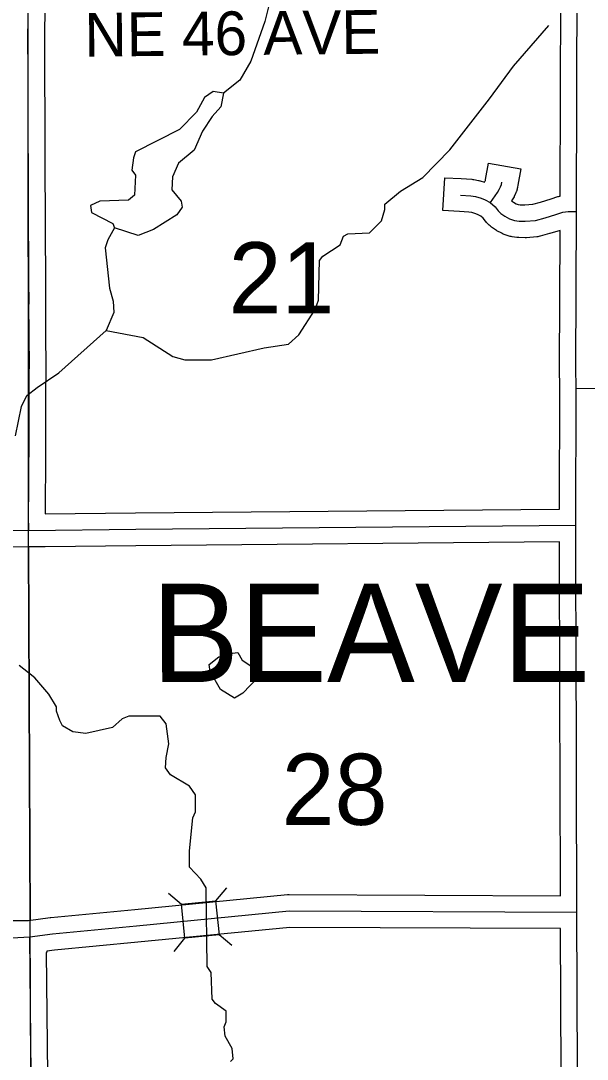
# Model space of a CAD drawing. Extents: x -1403959 to 81668, y -1400582 to 11018.
# Drawn here: x 8160.6 to 8260.8, y 8431.2 to 8614.9 of the extents above; entities that cross this region are included whole.
import ezdxf

# ---------------------------------------------------------------- set-up
doc = ezdxf.new("R2010")
doc.units = 0
for name, color, linetype in [('tdCiCoBndryTxt', 7, 'Continuous'), ('tdCiRROwnerTxt', 7, 'Continuous'), ('tdCiSecText', 7, 'Continuous'), ('tdCiSectLine', 7, 'Continuous'), ('tdCoCityStreetMajor', 7, 'Continuous'), ('tdCoClipBndry', 7, 'Continuous'), ('tdCoCoBndryPart', 7, 'Continuous'), ('tdCoSectLinePart', 7, 'Continuous'), ('tdCoSectNmbr', 7, 'Continuous'), ('tdCoSurfBitum', 7, 'Continuous'), ('tdCoTwpNameTxt', 7, 'Continuous')]:
    doc.layers.add(name, color=color, linetype=linetype)

msp = doc.modelspace()

# ---------------------------------------------------------------- linework, layer by layer
at = {"layer": 'tdCiCoBndryTxt'}
for points in [[(8259.11, 8428.96), (8258.99, 8457.22), (8258.92, 8481.35), (8258.88, 8493.03), (8258.88, 8494.15), (8258.84, 8495.15), (8258.8, 8525.64), (8258.85, 8549.73), (8258.85, 8549.86), (8258.81, 8553.59), (8258.9, 8581.14), (8259.03, 8622.38)], [(8162.04, 8524.71), (8162.02, 8527.43), (8162.04, 8532.05), (8162.08, 8534.09), (8162.08, 8535.35), (8162.08, 8536.12), (8162.1, 8539.21), (8162.12, 8540.98), (8162.1, 8545.77), (8162.12, 8548), (8162.12, 8550.24), (8162.14, 8551.71), (8162.16, 8554.8), (8162.1, 8558.19), (8162.12, 8560.98), (8162.08, 8563.23), (8162.1, 8566.23), (8162.08, 8567.62), (8162.08, 8572.14), (8162.04, 8574.45), (8162.02, 8577.43), (8162.02, 8580.22), (8162.02, 8582.33), (8162, 8586.69), (8161.97, 8596.21), (8161.97, 8600.29), (8161.95, 8602.47), (8161.95, 8607.03), (8161.91, 8610.86), (8161.95, 8616.17)], [(8258.85, 8549.86), (8290.69, 8549.96), (8308.92, 8550), (8323.57, 8550.03), (8351.93, 8550.07), (8352.72, 8550.07), (8353.19, 8550.07), (8353.67, 8550.11), (8354.14, 8550.19), (8354.6, 8550.31), (8355.04, 8550.47), (8355.47, 8550.67)], [(8065.35, 8524.76), (8071.39, 8524.81), (8162.04, 8524.71)], [(8162.04, 8524.71), (8180.96, 8524.93), (8258.8, 8525.64)], [(8162.21, 8452.85), (8166.25, 8453.41), (8181.08, 8454.81), (8208.11, 8457.44), (8258.99, 8457.22)], [(8109.56, 8452.25), (8154.79, 8452.43), (8162.21, 8452.85)], [(8162.48, 8428.42), (8162.21, 8452.85)]]:
    msp.add_lwpolyline(points, dxfattribs=at)
at = {"layer": 'tdCiRROwnerTxt'}
for points in [[(8243.68, 8582.74), (8244.13, 8583.34), (8244.91, 8584.48), (8245.26, 8585.01), (8245.49, 8585.53), (8245.62, 8585.94), (8245.68, 8586.31)], [(8238.37, 8584.05), (8240.2, 8583.94), (8241.06, 8583.78), (8242.07, 8583.48), (8242.76, 8583.19), (8243.66, 8582.71), (8244.51, 8581.94), (8245.05, 8581.27), (8245.54, 8580.77), (8246.23, 8580.3), (8247.07, 8579.84), (8247.94, 8579.53), (8248.74, 8579.42), (8249.85, 8579.41), (8251.68, 8579.55), (8253.35, 8580.03), (8255.26, 8580.62), (8256.49, 8581), (8257.42, 8581.12), (8258.9, 8581.14)], [(8243.66, 8582.71), (8243.68, 8582.74)], [(8258.9, 8581.14), (8258.9, 8581.14)]]:
    msp.add_lwpolyline(points, dxfattribs=at)
at = {"layer": 'tdCiSecText'}
for points in [[(8197.03, 8461.55), (8195.1, 8459.22), (8195.69, 8453.19)], [(8186.75, 8460.55), (8189.08, 8458.63), (8195.1, 8459.22)], [(8187.74, 8450.27), (8189.67, 8452.61), (8189.08, 8458.63)], [(8197.98, 8451.31), (8195.69, 8453.19), (8189.67, 8452.61)]]:
    msp.add_lwpolyline(points, dxfattribs=at)
at = {"layer": 'tdCiSectLine'}
for points in [[(8164.93, 8527.65), (8180.93, 8527.83), (8180.94, 8527.83), (8255.9, 8528.51), (8255.9, 8528.54), (8255.91, 8528.54), (8255.95, 8549.57), (8255.95, 8549.84), (8255.91, 8553.56), (8255.91, 8553.59), (8255.91, 8553.6), (8255.99, 8577.8), (8254.21, 8577.25), (8254.15, 8577.24), (8252.48, 8576.76), (8252.43, 8576.75), (8252.25, 8576.7), (8252.06, 8576.67), (8251.91, 8576.66), (8250.08, 8576.51), (8250.04, 8576.51), (8249.85, 8576.5), (8249.81, 8576.5), (8248.7, 8576.52), (8248.55, 8576.53), (8248.36, 8576.55), (8248.34, 8576.55), (8247.54, 8576.66), (8247.38, 8576.69), (8247.19, 8576.73), (8247.01, 8576.79), (8247, 8576.79), (8246.12, 8577.09), (8245.96, 8577.15), (8245.79, 8577.23), (8245.68, 8577.29), (8244.83, 8577.75), (8244.77, 8577.78), (8244.61, 8577.88), (8244.57, 8577.92), (8243.88, 8578.39), (8243.78, 8578.47), (8243.63, 8578.59), (8243.49, 8578.72), (8243, 8579.22), (8242.87, 8579.35), (8242.79, 8579.44), (8242.38, 8579.95), (8241.98, 8580.32), (8241.52, 8580.56), (8241.1, 8580.74), (8240.38, 8580.96), (8239.85, 8581.05), (8238.19, 8581.15), (8235.3, 8581.33), (8235.64, 8587.12), (8238.54, 8586.95), (8240.37, 8586.84), (8240.39, 8586.84), (8240.58, 8586.82), (8240.73, 8586.79), (8241.58, 8586.63), (8241.62, 8586.63), (8241.81, 8586.58), (8241.88, 8586.56), (8242.65, 8586.33), (8242.71, 8586.42), (8242.78, 8586.56), (8242.79, 8586.62), (8242.83, 8586.81), (8243.32, 8589.67), (8249.04, 8588.67), (8248.54, 8585.81), (8248.48, 8585.45), (8248.47, 8585.38), (8248.42, 8585.19), (8248.39, 8585.09), (8248.27, 8584.68), (8248.24, 8584.6), (8248.18, 8584.42), (8248.14, 8584.33), (8247.9, 8583.8), (8247.86, 8583.72), (8247.77, 8583.55), (8247.67, 8583.4), (8247.41, 8583.01), (8247.41, 8583.01), (8247.76, 8582.77), (8248.25, 8582.5), (8248.62, 8582.37), (8248.96, 8582.32), (8249.76, 8582.31), (8251.16, 8582.42), (8252.53, 8582.81), (8254.4, 8583.39), (8255.62, 8583.77), (8255.73, 8583.8), (8255.92, 8583.84), (8256, 8583.86), (8256.01, 8584.05), (8256.12, 8619.46)], [(8164.87, 8618.61), (8164.81, 8610.87), (8164.85, 8607.06), (8164.85, 8607.03), (8164.85, 8602.48), (8164.87, 8600.32), (8164.87, 8600.29), (8164.87, 8596.21), (8164.91, 8586.7), (8164.93, 8582.35), (8164.93, 8582.33), (8164.93, 8577.44), (8164.94, 8574.49), (8164.98, 8572.19), (8164.98, 8572.14), (8164.98, 8567.64), (8165, 8566.27), (8165, 8566.23), (8165, 8566.21), (8164.98, 8563.25), (8165.02, 8561.03), (8165.02, 8560.98), (8165.02, 8560.96), (8165, 8558.21), (8165.06, 8554.85), (8165.06, 8554.8), (8165.06, 8554.78), (8165.04, 8551.69), (8165.04, 8551.67), (8165.02, 8550.22), (8165.02, 8548), (8165.02, 8547.98), (8165, 8545.77), (8165.02, 8540.99), (8165.02, 8540.98), (8165.02, 8540.95), (8165, 8539.18), (8164.98, 8536.11), (8164.98, 8534.09), (8164.98, 8534.04), (8164.94, 8532.02), (8164.93, 8527.65)], [(8159.28, 8455.72), (8162, 8455.75), (8165.86, 8456.28), (8165.87, 8456.28), (8165.98, 8456.29), (8180.8, 8457.7), (8207.83, 8460.32), (8207.92, 8460.33), (8208.11, 8460.34), (8208.12, 8460.34), (8256.08, 8460.13), (8256.02, 8481.34), (8255.98, 8493.02), (8255.98, 8493.03), (8255.98, 8494.09), (8255.94, 8495.03), (8255.94, 8495.14), (8255.9, 8522.71), (8180.99, 8522.03), (8164.95, 8521.85), (8164.95, 8521.83), (8164.94, 8521.83), (8164.94, 8521.81), (8162.05, 8521.81), (8159.17, 8521.78)], [(8256.21, 8428.81), (8256.1, 8454.31), (8256.1, 8454.31), (8256.1, 8454.33), (8208.24, 8454.53), (8181.36, 8451.92), (8181.35, 8451.92), (8166.58, 8450.52), (8165.26, 8450.34), (8165.27, 8450.12), (8165.14, 8450.11), (8165.38, 8428.46)]]:
    msp.add_lwpolyline(points, dxfattribs=at)
at = {"layer": 'tdCoCityStreetMajor'}
msp.add_lwpolyline([(8162.02, 8521.81), (8162.32, 8455.8)], dxfattribs=at)
at = {"layer": 'tdCoClipBndry'}
msp.add_lwpolyline([(8164.04, 8331.29), (8162.44, 8428.52), (8162, 8524.72), (8161.92, 8621.5), (8162.02, 8718.33), (8161.7, 8815.05), (8161.9, 8916.94)], dxfattribs=at)
at = {"layer": 'tdCoSurfBitum'}
for points in [[(8204.54, 8617.82), (8203.78, 8614.76), (8201.34, 8607.74), (8199.36, 8604.38), (8196.46, 8602.08), (8194.63, 8602.39), (8193.1, 8601.32), (8191.73, 8598.72), (8188.68, 8595.66), (8180.9, 8591.69), (8180.59, 8590.62), (8180.29, 8588.48), (8180.9, 8587.57), (8180.75, 8584.05), (8179.68, 8583.14), (8174.64, 8582.98), (8172.96, 8582.22), (8173.12, 8580.99), (8176.94, 8579.01), (8177.24, 8578.25), (8176.02, 8576.11), (8175.57, 8574.74), (8176.34, 8567.56), (8176.95, 8565.27), (8177.11, 8563.29), (8175.74, 8560.08)], [(8159.72, 8541.44), (8160.78, 8546.63), (8161.7, 8548.62), (8163.53, 8549.99), (8167.35, 8552.59), (8175.74, 8560.08), (8182.3, 8558.86), (8187.5, 8555.51), (8189.64, 8554.9), (8194.37, 8554.9), (8203.69, 8557.05), (8207.96, 8557.66), (8209.79, 8559.35), (8212.69, 8563.78), (8213.3, 8565.46), (8213.44, 8572.48), (8214.05, 8573.24), (8217.11, 8575.23), (8217.72, 8576.76), (8218.48, 8577.22), (8222.3, 8577.37), (8224.43, 8579.51), (8225.04, 8581.5), (8225.04, 8582.41), (8227.79, 8584.71), (8231.75, 8587.15), (8236.48, 8592.04), (8243.5, 8601.06), (8247.77, 8606.86), (8254.02, 8614.04)], [(8196.46, 8602.08), (8196.01, 8599.64), (8194.48, 8597.96), (8192.8, 8595.36), (8191.28, 8592), (8188.53, 8589.71), (8187.47, 8587.27), (8187.32, 8584.98), (8189, 8582.99), (8189.15, 8581.92), (8188.24, 8580.55), (8184.12, 8577.95), (8181.37, 8576.88), (8177.24, 8578.25)], [(8198.41, 8495.06), (8195.96, 8496.58), (8194.13, 8499.79), (8193.97, 8501.01), (8195.65, 8502.38), (8198.09, 8503), (8199.01, 8503.15), (8199.77, 8501.78), (8202.53, 8499.95), (8202.53, 8498.73), (8199.93, 8495.98), (8198.41, 8495.06)], [(8197.71, 8430.83), (8198.17, 8431.29), (8198.01, 8433.12), (8196.79, 8435.26), (8196.63, 8436.94), (8196.94, 8437.85), (8196.93, 8439.69), (8195.1, 8441.06), (8194.49, 8441.82), (8194.33, 8446.56), (8193.57, 8447.62), (8193.4, 8461.52), (8192.48, 8463.04), (8190.49, 8465.18), (8190.49, 8468.08), (8191.09, 8473.88), (8191.55, 8474.95), (8191.55, 8478), (8190.48, 8479.53), (8187.12, 8481.51), (8186.2, 8482.73), (8186.35, 8484.57), (8186.8, 8487.01), (8186.34, 8490.52), (8185.27, 8491.89), (8179.77, 8491.89), (8178.55, 8491.43), (8176.87, 8489.9), (8172.14, 8488.83), (8169.85, 8489.13), (8168.02, 8490.2), (8167.56, 8491.12), (8166.94, 8492.79), (8166.95, 8493.53), (8165.57, 8495.79), (8163.13, 8498.69), (8160.38, 8500.83)]]:
    msp.add_lwpolyline(points, dxfattribs=at)
at = {"layer": 'tdCoTwpNameTxt'}
msp.add_lwpolyline([(8162.32, 8455.8), (8162.02, 8521.81)], dxfattribs=at)

# ---------------------------------------------------------------- texts
at = {"layer": 'tdCoCoBndryPart'}
msp.add_text('BEAVER', height=17.411, rotation=0.003, dxfattribs=at).set_placement((8183.73, 8497.92))
at = {"layer": 'tdCoSectLinePart'}
for s, rotation, p in [('21', 0.0031, (8197.4, 8563.13)), ('28', 0.0032, (8206.78, 8472.66))]:
    msp.add_text(s, height=12.575, rotation=rotation, dxfattribs=at).set_placement(p)
at = {"layer": 'tdCoSectNmbr'}
msp.add_text('NE 46 AVE', height=7.738, rotation=0.5901, dxfattribs=at).set_placement((8171.94, 8608.52))

doc.saveas('drawing.dxf')
